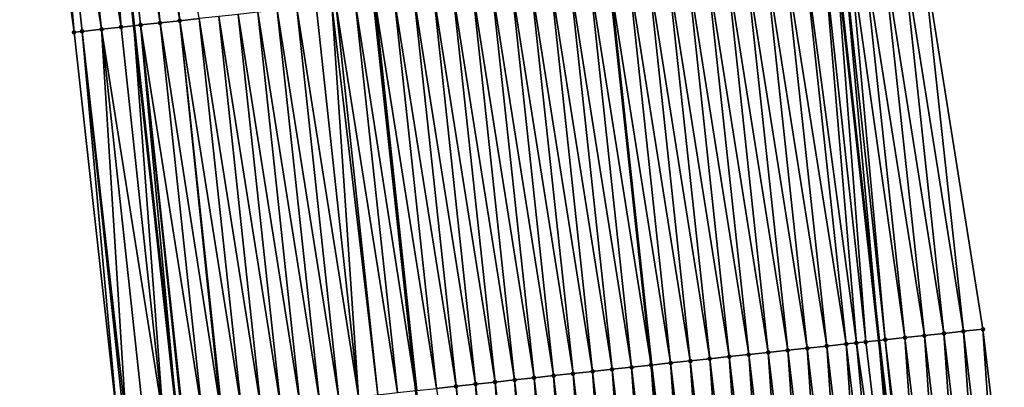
# Model space of a CAD drawing. Header units: feet. Extents: x 2007189 to 2022806, y 818621 to 837694.
# Tile 277 of 656: x 2011394 to 2011445, y 827608 to 827627. Entities that reach past the tile are written whole.
import ezdxf

# ---------------------------------------------------------------- set-up
doc = ezdxf.new("R2010")
doc.units = ezdxf.units.FT
doc.header["$MEASUREMENT"] = 0
for name, color, linetype, lineweight in [('EP_Travel Lane', 172, 'Continuous', 53), ('Road Shots', 141, 'Continuous', 100), ('Road X-Section', 40, 'Continuous', 13), ('STRIPING', 60, 'Continuous', 53)]:
    doc.layers.add(name, color=color, linetype=linetype, lineweight=lineweight)
doc.layers.add('I-77-MM17-21_SB-Surface-Border', color=7, linetype='Continuous')
doc.layers.add('I-77-MM17-21_SB-Surface-TIN', color=7, linetype='Continuous')

msp = doc.modelspace()

# ---------------------------------------------------------------- linework, layer by layer
at = {"layer": 'EP_Travel Lane'}
for points in [[(2011398.036863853, 827646.1160571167, 311.0533998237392), (2011400.242828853, 827626.2380870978, 310.9899928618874), (2011402.448793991, 827606.3601158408, 310.9273385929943), (2011404.877322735, 827586.1188930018, 310.8678558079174), (2011407.34454357, 827566.2716681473, 310.8330164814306), (2011409.811767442, 827546.4244188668, 310.8147224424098), (2011412.278990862, 827526.5771732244, 310.7940262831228), (2011414.933102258, 827506.4930178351, 310.7757729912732), (2011417.657126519, 827486.6793930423, 310.7751313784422), (2011420.381150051, 827466.8657735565, 310.7574107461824), (2011423.105175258, 827447.0521418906, 310.7809444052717), (2011426.064436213, 827426.9163370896, 310.7935345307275), (2011429.090653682, 827407.1466084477, 310.8020995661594)], [(2011436.000330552, 827630.1039118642, 309.639999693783), (2011438.209076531, 827610.2261757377, 309.6110393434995), (2011440.552674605, 827590.6037230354, 309.5683570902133), (2011443.012357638, 827570.7555293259, 309.5479197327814), (2011445.472037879, 827550.9073581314, 309.5122083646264), (2011447.931719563, 827531.0591753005, 309.4843706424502), (2011450.544155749, 827511.3892954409, 309.4835129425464), (2011453.268179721, 827491.5756727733, 309.4767349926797), (2011455.992204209, 827471.7620463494, 309.4821538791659), (2011458.716227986, 827451.948425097, 309.4701179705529), (2011461.610892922, 827432.375529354, 309.4881159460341), (2011464.647586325, 827412.6074063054, 309.4929923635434)]]:
    msp.add_polyline3d(points, dxfattribs=at)
at = {"layer": 'I-77-MM17-21_SB-Surface-Border', "color": 3, "linetype": 'Continuous', "lineweight": -3}
for points in [[(2011425.399805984, 827406.5797546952, 310.9208343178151), (2011421.566969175, 827426.2255988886, 310.9372846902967), (2011418.42606014, 827446.4088014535, 310.9303477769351), (2011415.27761548, 827466.1640795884, 310.9179968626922), (2011413.422137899, 827486.097119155, 310.9010584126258), (2011409.690048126, 827505.772134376, 310.9632944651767), (2011406.589598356, 827525.8619405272, 311.0054297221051), (2011404.821248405, 827545.7970627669, 310.9875043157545), (2011402.40972208, 827565.6513144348, 311.0034210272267), (2011400.335370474, 827585.5479203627, 311.0289022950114), (2011399.426589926, 827606.0333689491, 311.0463824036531), (2011397.209922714, 827625.9102151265, 311.0929097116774), (2011394.435368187, 827645.7267372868, 311.1655602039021)], [(2011440.365810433, 827630.5759257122, 309.4483416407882), (2011443.508296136, 827610.7991700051, 309.3677215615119), (2011445.845467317, 827591.2691565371, 309.3323889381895), (2011448.339012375, 827571.4252416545, 309.2959891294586), (2011451.824744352, 827551.7060870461, 309.2032826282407), (2011454.318295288, 827531.8621253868, 309.1987227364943), (2011456.928249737, 827512.2670771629, 309.2108548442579), (2011458.661593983, 827492.3172422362, 309.2419941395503), (2011461.385618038, 827472.503618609, 309.237752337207), (2011464.109642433, 827452.6899925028, 309.2422739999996), (2011466.988602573, 827433.2014039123, 309.2613445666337), (2011470.025294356, 827413.4332909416, 309.2765882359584)]]:
    msp.add_polyline3d(points, dxfattribs=at)
at = {"layer": 'I-77-MM17-21_SB-Surface-TIN', "color": 128, "linetype": 'Continuous', "lineweight": -3}
for points in [[(2011401.591758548, 827626.3839203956, 310.9403877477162), (2011399.443481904, 827646.268139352, 310.9953455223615), (2011398.449276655, 827646.1606408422, 311.0394628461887)], [(2011402.585964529, 827626.4914121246, 310.8998207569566), (2011400.437687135, 827646.3756380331, 310.9511384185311), (2011399.443481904, 827646.268139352, 310.9953455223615)], [(2011401.591758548, 827626.3839203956, 310.9403877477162), (2011402.585964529, 827626.4914121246, 310.8998207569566), (2011399.443481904, 827646.268139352, 310.9953455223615)], [(2011402.585964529, 827626.4914121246, 310.8998207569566), (2011403.580170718, 827626.5989019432, 310.860253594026), (2011400.437687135, 827646.3756380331, 310.9511384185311)], [(2011397.209922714, 827625.9102151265, 311.0929097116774), (2011394.472444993, 827645.7307455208, 311.1642760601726), (2011394.435368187, 827645.7267372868, 311.1655602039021)], [(2011397.209922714, 827625.9102151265, 311.0929097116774), (2011395.466652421, 827645.8382238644, 311.1307110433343), (2011394.472444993, 827645.7307455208, 311.1642760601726)], [(2011398.609136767, 827626.0614807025, 311.0435153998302), (2011396.460860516, 827645.9456960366, 311.1003754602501), (2011395.466652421, 827645.8382238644, 311.1307110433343)], [(2011397.209922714, 827625.9102151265, 311.0929097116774), (2011397.61492956, 827625.9540003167, 311.0781467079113), (2011395.466652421, 827645.8382238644, 311.1307110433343)], [(2011397.61492956, 827625.9540003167, 311.0781467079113), (2011398.609136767, 827626.0614807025, 311.0435153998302), (2011395.466652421, 827645.8382238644, 311.1307110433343)], [(2011399.603344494, 827626.1689562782, 311.0114010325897), (2011397.455069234, 827646.0531624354, 311.0730608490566), (2011396.460860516, 827645.9456960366, 311.1003754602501)], [(2011398.609136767, 827626.0614807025, 311.0435153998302), (2011399.603344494, 827626.1689562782, 311.0114010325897), (2011396.460860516, 827645.9456960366, 311.1003754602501)], [(2011399.603344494, 827626.1689562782, 311.0114010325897), (2011398.036863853, 827646.1160571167, 311.0533998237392), (2011397.455069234, 827646.0531624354, 311.0730608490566)], [(2011398.449276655, 827646.1606408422, 311.0394628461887), (2011398.036863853, 827646.1160571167, 311.0533998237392), (2011400.242828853, 827626.2380870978, 310.9899928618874)], [(2011399.603344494, 827626.1689562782, 311.0114010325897), (2011400.242828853, 827626.2380870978, 310.9899928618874), (2011398.036863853, 827646.1160571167, 311.0533998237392)], [(2011400.59755198, 827626.276434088, 310.9781177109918), (2011398.449276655, 827646.1606408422, 311.0394628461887), (2011400.242828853, 827626.2380870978, 310.9899928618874)], [(2011400.59755198, 827626.276434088, 310.9781177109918), (2011401.591758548, 827626.3839203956, 310.9403877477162), (2011398.449276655, 827646.1606408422, 311.0394628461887)], [(2011438.537271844, 827610.2616593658, 309.5977751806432), (2011436.717234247, 827630.181414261, 309.6148426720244), (2011436.388989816, 827630.1459281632, 309.6266386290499)], [(2011439.53147671, 827610.3691614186, 309.5518036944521), (2011437.383196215, 827630.2534160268, 309.588094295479), (2011436.717234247, 827630.181414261, 309.6148426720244)], [(2011438.537271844, 827610.2616593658, 309.5977751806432), (2011439.53147671, 827610.3691614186, 309.5518036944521), (2011436.717234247, 827630.181414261, 309.6148426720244)], [(2011440.525683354, 827610.47664702, 309.5144408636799), (2011438.377401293, 827630.3609161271, 309.5431469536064), (2011437.383196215, 827630.2534160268, 309.588094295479)], [(2011439.53147671, 827610.3691614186, 309.5518036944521), (2011440.525683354, 827610.47664702, 309.5144408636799), (2011437.383196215, 827630.2534160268, 309.588094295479)], [(2011441.519887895, 827610.584152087, 309.4668922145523), (2011439.371605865, 827630.4684208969, 309.4957561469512), (2011438.377401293, 827630.3609161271, 309.5431469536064)], [(2011440.525683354, 827610.47664702, 309.5144408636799), (2011441.519887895, 827610.584152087, 309.4668922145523), (2011438.377401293, 827630.3609161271, 309.5431469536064)], [(2011442.514091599, 827610.6916648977, 309.4152914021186), (2011440.365810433, 827630.5759257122, 309.4483416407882), (2011439.371605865, 827630.4684208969, 309.4957561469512)], [(2011441.519887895, 827610.584152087, 309.4668922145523), (2011442.514091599, 827610.6916648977, 309.4152914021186), (2011439.371605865, 827630.4684208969, 309.4957561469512)], [(2011442.514091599, 827610.6916648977, 309.4152914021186), (2011443.508296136, 827610.7991700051, 309.3677215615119), (2011440.365810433, 827630.5759257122, 309.4483416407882)], [(2011434.560445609, 827609.8317138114, 309.7488745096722), (2011432.41216237, 827629.7159938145, 309.7718645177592), (2011431.41795603, 827629.6085054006, 309.8106968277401)], [(2011435.554652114, 827609.9392006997, 309.7108381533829), (2011433.40636872, 827629.8234821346, 309.7330814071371), (2011432.41216237, 827629.7159938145, 309.7718645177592)], [(2011434.560445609, 827609.8317138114, 309.7488745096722), (2011435.554652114, 827609.9392006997, 309.7108381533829), (2011432.41216237, 827629.7159938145, 309.7718645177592)], [(2011436.548859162, 827610.0466825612, 309.6754322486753), (2011434.400575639, 827629.9309651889, 309.6970537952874), (2011433.40636872, 827629.8234821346, 309.7330814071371)], [(2011435.554652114, 827609.9392006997, 309.7108381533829), (2011436.548859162, 827610.0466825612, 309.6754322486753), (2011433.40636872, 827629.8234821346, 309.7330814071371)], [(2011437.063376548, 827610.1023057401, 309.6572807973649), (2011435.394782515, 827630.0384486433, 309.6608168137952), (2011434.400575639, 827629.9309651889, 309.6970537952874)], [(2011436.548859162, 827610.0466825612, 309.6754322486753), (2011437.063376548, 827610.1023057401, 309.6572807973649), (2011434.400575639, 827629.9309651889, 309.6970537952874)], [(2011437.543065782, 827610.1541683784, 309.6379564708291), (2011436.000330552, 827630.1039118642, 309.639999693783), (2011435.394782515, 827630.0384486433, 309.6608168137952)], [(2011437.063376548, 827610.1023057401, 309.6572807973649), (2011437.543065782, 827610.1541683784, 309.6379564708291), (2011435.394782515, 827630.0384486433, 309.6608168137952)], [(2011436.388989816, 827630.1459281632, 309.6266386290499), (2011436.000330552, 827630.1039118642, 309.639999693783), (2011438.209076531, 827610.2261757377, 309.6110393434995)], [(2011437.543065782, 827610.1541683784, 309.6379564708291), (2011438.209076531, 827610.2261757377, 309.6110393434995), (2011436.000330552, 827630.1039118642, 309.639999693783)], [(2011438.537271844, 827610.2616593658, 309.5977751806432), (2011436.388989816, 827630.1459281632, 309.6266386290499), (2011438.209076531, 827610.2261757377, 309.6110393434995)], [(2011429.589411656, 827609.2942925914, 309.9321375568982), (2011427.441129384, 827629.178563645, 309.9597986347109), (2011426.446923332, 827629.0710725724, 310.0000220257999)], [(2011430.583618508, 827609.401776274, 309.8957787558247), (2011428.435336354, 827629.2860462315, 309.9240157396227), (2011427.441129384, 827629.178563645, 309.9597986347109)], [(2011429.589411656, 827609.2942925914, 309.9321375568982), (2011430.583618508, 827609.401776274, 309.8957787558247), (2011427.441129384, 827629.178563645, 309.9597986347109)], [(2011431.577825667, 827609.5092571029, 309.860913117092), (2011429.429543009, 827629.3935317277, 309.8867102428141), (2011428.435336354, 827629.2860462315, 309.9240157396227)], [(2011430.583618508, 827609.401776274, 309.8957787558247), (2011431.577825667, 827609.5092571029, 309.860913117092), (2011428.435336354, 827629.2860462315, 309.9240157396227)], [(2011432.572032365, 827609.6167422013, 309.8238133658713), (2011430.423749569, 827629.5010181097, 309.8489413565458), (2011429.429543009, 827629.3935317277, 309.8867102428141)], [(2011431.577825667, 827609.5092571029, 309.860913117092), (2011432.572032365, 827609.6167422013, 309.8238133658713), (2011429.429543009, 827629.3935317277, 309.8867102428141)], [(2011433.566239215, 827609.7242258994, 309.7874463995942), (2011431.41795603, 827629.6085054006, 309.8106968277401), (2011430.423749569, 827629.5010181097, 309.8489413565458)], [(2011432.572032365, 827609.6167422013, 309.8238133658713), (2011433.566239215, 827609.7242258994, 309.7874463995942), (2011430.423749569, 827629.5010181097, 309.8489413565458)], [(2011433.566239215, 827609.7242258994, 309.7874463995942), (2011434.560445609, 827609.8317138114, 309.7488745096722), (2011431.41795603, 827629.6085054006, 309.8106968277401)], [(2011425.612584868, 827608.8643521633, 310.080554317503), (2011423.46430228, 827628.7486261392, 310.1066766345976), (2011422.47009474, 827628.6411488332, 310.1396964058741)], [(2011423.46430228, 827628.7486261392, 310.1066766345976), (2011426.606787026, 827608.97182392, 310.0501017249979), (2011424.458504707, 827628.8560951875, 310.0776423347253)], [(2011425.612584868, 827608.8643521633, 310.080554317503), (2011426.606787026, 827608.97182392, 310.0501017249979), (2011423.46430228, 827628.7486261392, 310.1066766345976)], [(2011427.600999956, 827609.0793067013, 310.0145488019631), (2011425.45271755, 827628.9635789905, 310.0415584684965), (2011424.458504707, 827628.8560951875, 310.0776423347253)], [(2011427.600999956, 827609.0793067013, 310.0145488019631), (2011424.458504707, 827628.8560951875, 310.0776423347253), (2011426.606787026, 827608.97182392, 310.0501017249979)], [(2011428.595205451, 827609.1868029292, 309.9716253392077), (2011426.446923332, 827629.0710725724, 310.0000220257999), (2011425.45271755, 827628.9635789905, 310.0415584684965)], [(2011427.600999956, 827609.0793067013, 310.0145488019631), (2011428.595205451, 827609.1868029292, 309.9716253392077), (2011425.45271755, 827628.9635789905, 310.0415584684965)], [(2011428.595205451, 827609.1868029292, 309.9716253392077), (2011429.589411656, 827609.2942925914, 309.9321375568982), (2011426.446923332, 827629.0710725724, 310.0000220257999)], [(2011420.641551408, 827608.3269263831, 310.2662035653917), (2011418.493269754, 827628.2111917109, 310.2968391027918), (2011417.49906344, 827628.103703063, 310.3357938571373)], [(2011421.635757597, 827608.4344161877, 310.226641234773), (2011419.487475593, 827628.318684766, 310.2555784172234), (2011418.493269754, 827628.2111917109, 310.2968391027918)], [(2011420.641551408, 827608.3269263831, 310.2662035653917), (2011421.635757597, 827608.4344161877, 310.226641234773), (2011418.493269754, 827628.2111917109, 310.2968391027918)], [(2011422.629963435, 827608.5419092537, 310.1853724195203), (2011420.481681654, 827628.4261757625, 310.2153946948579), (2011419.487475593, 827628.318684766, 310.2555784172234)], [(2011421.635757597, 827608.4344161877, 310.226641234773), (2011422.629963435, 827608.5419092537, 310.1853724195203), (2011419.487475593, 827628.318684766, 310.2555784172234)], [(2011423.624169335, 827608.6494017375, 310.1444080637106), (2011421.475888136, 827628.533662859, 310.177251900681), (2011420.481681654, 827628.4261757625, 310.2153946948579)], [(2011422.629963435, 827608.5419092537, 310.1853724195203), (2011423.624169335, 827608.6494017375, 310.1444080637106), (2011420.481681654, 827628.4261757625, 310.2153946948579)], [(2011424.618376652, 827608.7568811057, 310.1103069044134), (2011422.47009474, 827628.6411488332, 310.1396964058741), (2011421.475888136, 827628.533662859, 310.177251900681)], [(2011423.624169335, 827608.6494017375, 310.1444080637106), (2011424.618376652, 827608.7568811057, 310.1103069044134), (2011421.475888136, 827628.533662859, 310.177251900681)], [(2011424.618376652, 827608.7568811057, 310.1103069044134), (2011425.612584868, 827608.8643521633, 310.080554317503), (2011422.47009474, 827628.6411488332, 310.1396964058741)], [(2011415.670521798, 827607.7894649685, 310.4704993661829), (2011413.522239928, 827627.6737323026, 310.5000730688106), (2011412.528032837, 827627.5662508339, 310.5352709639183)], [(2011416.664727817, 827607.8969563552, 310.430109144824), (2011414.516445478, 827627.7812280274, 310.4574152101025), (2011413.522239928, 827627.6737323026, 310.5000730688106)], [(2011415.670521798, 827607.7894649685, 310.4704993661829), (2011416.664727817, 827607.8969563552, 310.430109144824), (2011413.522239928, 827627.6737323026, 310.5000730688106)], [(2011417.658933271, 827608.0044529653, 310.3869857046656), (2011415.510650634, 827627.8887273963, 310.4128506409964), (2011414.516445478, 827627.7812280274, 310.4574152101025)], [(2011416.664727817, 827607.8969563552, 310.430109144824), (2011417.658933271, 827608.0044529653, 310.3869857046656), (2011414.516445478, 827627.7812280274, 310.4574152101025)], [(2011418.653139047, 827608.1119465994, 310.345419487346), (2011416.504856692, 827627.9962184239, 310.3726506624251), (2011415.510650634, 827627.8887273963, 310.4128506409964)], [(2011418.653139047, 827608.1119465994, 310.345419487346), (2011415.510650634, 827627.8887273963, 310.4128506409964), (2011417.658933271, 827608.0044529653, 310.3869857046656)], [(2011419.647345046, 827608.2194381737, 310.3049312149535), (2011417.49906344, 827628.103703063, 310.3357938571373), (2011416.504856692, 827627.9962184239, 310.3726506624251)], [(2011418.653139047, 827608.1119465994, 310.345419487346), (2011419.647345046, 827608.2194381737, 310.3049312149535), (2011416.504856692, 827627.9962184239, 310.3726506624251)], [(2011419.647345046, 827608.2194381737, 310.3049312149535), (2011420.641551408, 827608.3269263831, 310.2662035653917), (2011417.49906344, 827628.103703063, 310.3357938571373)], [(2011411.693692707, 827607.3595458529, 310.6077638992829), (2011409.545410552, 827627.2438158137, 310.6359535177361), (2011408.551202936, 827627.1363392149, 310.6686031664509)], [(2011411.693692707, 827607.3595458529, 310.6077638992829), (2011410.335536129, 827627.3292260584, 310.612343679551), (2011409.545410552, 827627.2438158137, 310.6359535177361)], [(2011412.687899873, 827607.467026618, 310.5729317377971), (2011410.539618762, 827627.3512869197, 310.6061780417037), (2011410.335536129, 827627.3292260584, 310.612343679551)], [(2011411.693692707, 827607.3595458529, 310.6077638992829), (2011412.687899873, 827607.467026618, 310.5729317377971), (2011410.335536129, 827627.3292260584, 310.612343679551)], [(2011413.682107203, 827607.5745058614, 310.5388957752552), (2011411.533826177, 827627.4587653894, 310.5725493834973), (2011410.539618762, 827627.3512869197, 310.6061780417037)], [(2011412.687899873, 827607.467026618, 310.5729317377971), (2011413.682107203, 827607.5745058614, 310.5388957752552), (2011410.539618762, 827627.3512869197, 310.6061780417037)], [(2011411.533826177, 827627.4587653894, 310.5725493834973), (2011414.614780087, 827607.6753330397, 310.5068914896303), (2011412.463917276, 827627.559319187, 310.5376750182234)], [(2011413.682107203, 827607.5745058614, 310.5388957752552), (2011414.614780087, 827607.6753330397, 310.5068914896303), (2011411.533826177, 827627.4587653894, 310.5725493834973)], [(2011414.676314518, 827607.6819852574, 310.5047799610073), (2011412.528032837, 827627.5662508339, 310.5352709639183), (2011412.463917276, 827627.559319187, 310.5376750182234)], [(2011414.676314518, 827607.6819852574, 310.5047799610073), (2011412.463917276, 827627.559319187, 310.5376750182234), (2011414.614780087, 827607.6753330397, 310.5068914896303)], [(2011414.676314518, 827607.6819852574, 310.5047799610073), (2011415.670521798, 827607.7894649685, 310.4704993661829), (2011412.528032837, 827627.5662508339, 310.5352709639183)], [(2011406.722658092, 827606.8221307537, 310.7878241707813), (2011404.574376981, 827626.706391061, 310.8210531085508), (2011403.580170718, 827626.5989019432, 310.860253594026)], [(2011407.716864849, 827606.9296153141, 310.7510060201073), (2011405.568583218, 827626.8138804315, 310.7817203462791), (2011404.574376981, 827626.706391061, 310.8210531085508)], [(2011406.722658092, 827606.8221307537, 310.7878241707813), (2011407.716864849, 827606.9296153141, 310.7510060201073), (2011404.574376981, 827626.706391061, 310.8210531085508)], [(2011408.711071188, 827607.0371037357, 310.7121673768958), (2011406.562789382, 827626.9213704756, 310.7420351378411), (2011405.568583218, 827626.8138804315, 310.7817203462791)], [(2011407.716864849, 827606.9296153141, 310.7510060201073), (2011408.711071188, 827607.0371037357, 310.7121673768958), (2011405.568583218, 827626.8138804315, 310.7817203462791)], [(2011409.705277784, 827607.1445897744, 310.6745756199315), (2011407.556995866, 827627.0288575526, 310.7039024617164), (2011406.562789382, 827626.9213704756, 310.7420351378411)], [(2011408.711071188, 827607.0371037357, 310.7121673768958), (2011409.705277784, 827607.1445897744, 310.6745756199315), (2011406.562789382, 827626.9213704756, 310.7420351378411)], [(2011410.699485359, 827607.2520667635, 310.6417192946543), (2011408.551202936, 827627.1363392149, 310.6686031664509), (2011407.556995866, 827627.0288575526, 310.7039024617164)], [(2011409.705277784, 827607.1445897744, 310.6745756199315), (2011410.699485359, 827607.2520667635, 310.6417192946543), (2011407.556995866, 827627.0288575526, 310.7039024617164)], [(2011410.699485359, 827607.2520667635, 310.6417192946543), (2011411.693692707, 827607.3595458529, 310.6077638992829), (2011408.551202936, 827627.1363392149, 310.6686031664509)], [(2011401.751620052, 827606.2847473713, 310.9512878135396), (2011399.603344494, 827626.1689562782, 311.0114010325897), (2011398.609136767, 827626.0614807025, 311.0435153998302)], [(2011401.751620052, 827606.2847473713, 310.9512878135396), (2011400.242828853, 827626.2380870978, 310.9899928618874), (2011399.603344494, 827626.1689562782, 311.0114010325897)], [(2011400.59755198, 827626.276434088, 310.9781177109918), (2011400.242828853, 827626.2380870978, 310.9899928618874), (2011402.448793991, 827606.3601158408, 310.9273385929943)], [(2011401.751620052, 827606.2847473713, 310.9512878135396), (2011402.448793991, 827606.3601158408, 310.9273385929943), (2011400.242828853, 827626.2380870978, 310.9899928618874)], [(2011403.740035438, 827606.4996991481, 310.8867270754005), (2011401.591758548, 827626.3839203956, 310.9403877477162), (2011400.59755198, 827626.276434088, 310.9781177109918)], [(2011402.691658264, 827606.3863708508, 310.9189957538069), (2011400.59755198, 827626.276434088, 310.9781177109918), (2011402.448793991, 827606.3601158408, 310.9273385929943)], [(2011402.691658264, 827606.3863708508, 310.9189957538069), (2011402.745827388, 827606.3922265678, 310.9172764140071), (2011400.59755198, 827626.276434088, 310.9781177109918)], [(2011402.745827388, 827606.3922265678, 310.9172764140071), (2011403.740035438, 827606.4996991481, 310.8867270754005), (2011400.59755198, 827626.276434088, 310.9781177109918)], [(2011404.688501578, 827606.6022258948, 310.8582004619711), (2011402.585964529, 827626.4914121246, 310.8998207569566), (2011401.591758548, 827626.3839203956, 310.9403877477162)], [(2011403.740035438, 827606.4996991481, 310.8867270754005), (2011404.688501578, 827606.6022258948, 310.8582004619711), (2011401.591758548, 827626.3839203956, 310.9403877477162)], [(2011405.728451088, 827606.7146484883, 310.8234414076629), (2011403.580170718, 827626.5989019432, 310.860253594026), (2011402.585964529, 827626.4914121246, 310.8998207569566)], [(2011404.688501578, 827606.6022258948, 310.8582004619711), (2011404.734243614, 827606.6071705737, 310.8567820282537), (2011402.585964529, 827626.4914121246, 310.8998207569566)], [(2011404.734243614, 827606.6071705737, 310.8567820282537), (2011405.728451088, 827606.7146484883, 310.8234414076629), (2011402.585964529, 827626.4914121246, 310.8998207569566)], [(2011405.728451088, 827606.7146484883, 310.8234414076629), (2011406.722658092, 827606.8221307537, 310.7878241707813), (2011403.580170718, 827626.5989019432, 310.860253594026)], [(2011399.426589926, 827606.0333689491, 311.0463824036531), (2011397.61492956, 827625.9540003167, 311.0781467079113), (2011397.209922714, 827625.9102151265, 311.0929097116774)], [(2011399.865744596, 827606.080852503, 311.0269335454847), (2011398.609136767, 827626.0614807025, 311.0435153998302), (2011397.61492956, 827625.9540003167, 311.0781467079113)], [(2011399.426589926, 827606.0333689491, 311.0463824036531), (2011399.763207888, 827606.0697657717, 311.0314538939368), (2011397.61492956, 827625.9540003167, 311.0781467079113)], [(2011399.763207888, 827606.0697657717, 311.0314538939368), (2011399.865744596, 827606.080852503, 311.0269335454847), (2011397.61492956, 827625.9540003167, 311.0781467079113)], [(2011399.865744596, 827606.080852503, 311.0269335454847), (2011400.757413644, 827606.177259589, 310.9897919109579), (2011398.609136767, 827626.0614807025, 311.0435153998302)], [(2011400.757413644, 827606.177259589, 310.9897919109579), (2011401.751620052, 827606.2847473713, 310.9512878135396), (2011398.609136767, 827626.0614807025, 311.0435153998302)], [(2011443.861089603, 827591.0196668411, 309.4241290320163), (2011442.514091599, 827610.6916648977, 309.4152914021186), (2011441.519887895, 827610.584152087, 309.4668922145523)], [(2011444.85327828, 827591.1444131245, 309.3772820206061), (2011443.508296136, 827610.7991700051, 309.3677215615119), (2011442.514091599, 827610.6916648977, 309.4152914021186)], [(2011443.861089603, 827591.0196668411, 309.4241290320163), (2011444.85327828, 827591.1444131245, 309.3772820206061), (2011442.514091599, 827610.6916648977, 309.4152914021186)], [(2011444.85327828, 827591.1444131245, 309.3772820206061), (2011445.845467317, 827591.2691565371, 309.3323889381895), (2011443.508296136, 827610.7991700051, 309.3677215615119)], [(2011439.892332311, 827590.5207022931, 309.5975052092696), (2011437.543065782, 827610.1541683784, 309.6379564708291), (2011437.063376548, 827610.1023057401, 309.6572807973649)], [(2011439.892332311, 827590.5207022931, 309.5975052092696), (2011438.209076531, 827610.2261757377, 309.6110393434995), (2011437.543065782, 827610.1541683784, 309.6379564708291)], [(2011438.537271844, 827610.2616593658, 309.5977751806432), (2011438.209076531, 827610.2261757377, 309.6110393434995), (2011440.552674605, 827590.6037230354, 309.5683570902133)], [(2011439.892332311, 827590.5207022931, 309.5975052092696), (2011440.552674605, 827590.6037230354, 309.5683570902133), (2011438.209076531, 827610.2261757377, 309.6110393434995)], [(2011440.88452155, 827590.6454440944, 309.5537090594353), (2011439.53147671, 827610.3691614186, 309.5518036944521), (2011438.537271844, 827610.2616593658, 309.5977751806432)], [(2011440.88452155, 827590.6454440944, 309.5537090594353), (2011438.537271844, 827610.2616593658, 309.5977751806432), (2011440.552674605, 827590.6037230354, 309.5683570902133)], [(2011441.876711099, 827590.7701834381, 309.5115856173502), (2011440.525683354, 827610.47664702, 309.5144408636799), (2011439.53147671, 827610.3691614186, 309.5518036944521)], [(2011440.88452155, 827590.6454440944, 309.5537090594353), (2011441.876711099, 827590.7701834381, 309.5115856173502), (2011439.53147671, 827610.3691614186, 309.5518036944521)], [(2011442.868901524, 827590.8949158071, 309.4742098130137), (2011441.519887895, 827610.584152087, 309.4668922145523), (2011440.525683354, 827610.47664702, 309.5144408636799)], [(2011441.876711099, 827590.7701834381, 309.5115856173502), (2011442.868901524, 827590.8949158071, 309.4742098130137), (2011440.525683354, 827610.47664702, 309.5144408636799)], [(2011442.868901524, 827590.8949158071, 309.4742098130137), (2011443.861089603, 827591.0196668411, 309.4241290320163), (2011441.519887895, 827610.584152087, 309.4668922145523)], [(2011433.939190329, 827589.7723035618, 309.8248358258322), (2011432.572032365, 827609.6167422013, 309.8238133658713), (2011431.577825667, 827609.5092571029, 309.860913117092)], [(2011434.931380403, 827589.8970387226, 309.7855595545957), (2011433.566239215, 827609.7242258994, 309.7874463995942), (2011432.572032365, 827609.6167422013, 309.8238133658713)], [(2011433.939190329, 827589.7723035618, 309.8248358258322), (2011434.931380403, 827589.8970387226, 309.7855595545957), (2011432.572032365, 827609.6167422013, 309.8238133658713)], [(2011435.923570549, 827590.0217733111, 309.74667278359), (2011434.560445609, 827609.8317138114, 309.7488745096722), (2011433.566239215, 827609.7242258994, 309.7874463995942)], [(2011434.931380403, 827589.8970387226, 309.7855595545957), (2011435.923570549, 827590.0217733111, 309.74667278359), (2011433.566239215, 827609.7242258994, 309.7874463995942)], [(2011436.915760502, 827590.1465094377, 309.7067392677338), (2011435.554652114, 827609.9392006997, 309.7108381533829), (2011434.560445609, 827609.8317138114, 309.7488745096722)], [(2011435.923570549, 827590.0217733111, 309.74667278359), (2011436.915760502, 827590.1465094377, 309.7067392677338), (2011434.560445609, 827609.8317138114, 309.7488745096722)], [(2011437.907951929, 827590.2712338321, 309.6747913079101), (2011436.548859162, 827610.0466825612, 309.6754322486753), (2011435.554652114, 827609.9392006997, 309.7108381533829)], [(2011436.915760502, 827590.1465094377, 309.7067392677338), (2011437.907951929, 827590.2712338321, 309.6747913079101), (2011435.554652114, 827609.9392006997, 309.7108381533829)], [(2011438.900142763, 827590.3959629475, 309.639630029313), (2011437.063376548, 827610.1023057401, 309.6572807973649), (2011436.548859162, 827610.0466825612, 309.6754322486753)], [(2011437.907951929, 827590.2712338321, 309.6747913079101), (2011438.900142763, 827590.3959629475, 309.639630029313), (2011436.548859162, 827610.0466825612, 309.6754322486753)], [(2011438.900142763, 827590.3959629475, 309.639630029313), (2011439.892332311, 827590.5207022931, 309.5975052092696), (2011437.063376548, 827610.1023057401, 309.6572807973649)], [(2011429.970429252, 827589.2733691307, 309.9777122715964), (2011428.595205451, 827609.1868029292, 309.9716253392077), (2011427.600999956, 827609.0793067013, 310.0145488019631)], [(2011430.962618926, 827589.398107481, 309.9362651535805), (2011429.589411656, 827609.2942925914, 309.9321375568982), (2011428.595205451, 827609.1868029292, 309.9716253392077)], [(2011429.970429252, 827589.2733691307, 309.9777122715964), (2011430.962618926, 827589.398107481, 309.9362651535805), (2011428.595205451, 827609.1868029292, 309.9716253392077)], [(2011431.954809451, 827589.5228390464, 309.8994361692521), (2011430.583618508, 827609.401776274, 309.8957787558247), (2011429.589411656, 827609.2942925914, 309.9321375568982)], [(2011430.962618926, 827589.398107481, 309.9362651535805), (2011431.954809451, 827589.5228390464, 309.8994361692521), (2011429.589411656, 827609.2942925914, 309.9321375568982)], [(2011432.946999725, 827589.6475726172, 309.8612422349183), (2011431.577825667, 827609.5092571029, 309.860913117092), (2011430.583618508, 827609.401776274, 309.8957787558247)], [(2011431.954809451, 827589.5228390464, 309.8994361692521), (2011432.946999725, 827589.6475726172, 309.8612422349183), (2011430.583618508, 827609.401776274, 309.8957787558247)], [(2011432.946999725, 827589.6475726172, 309.8612422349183), (2011433.939190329, 827589.7723035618, 309.8248358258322), (2011431.577825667, 827609.5092571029, 309.860913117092)], [(2011425.009474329, 827588.6497295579, 310.1494319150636), (2011423.624169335, 827608.6494017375, 310.1444080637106), (2011422.629963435, 827608.5419092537, 310.1853724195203)], [(2011426.001664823, 827588.7744613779, 310.1124298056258), (2011424.618376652, 827608.7568811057, 310.1103069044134), (2011423.624169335, 827608.6494017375, 310.1444080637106)], [(2011425.009474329, 827588.6497295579, 310.1494319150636), (2011426.001664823, 827588.7744613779, 310.1124298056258), (2011423.624169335, 827608.6494017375, 310.1444080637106)], [(2011426.993855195, 827588.899194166, 310.0747685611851), (2011425.612584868, 827608.8643521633, 310.080554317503), (2011424.618376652, 827608.7568811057, 310.1103069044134)], [(2011426.001664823, 827588.7744613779, 310.1124298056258), (2011426.993855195, 827588.899194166, 310.0747685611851), (2011424.618376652, 827608.7568811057, 310.1103069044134)], [(2011427.986046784, 827589.0239172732, 310.0436968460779), (2011426.606787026, 827608.97182392, 310.0501017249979), (2011425.612584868, 827608.8643521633, 310.080554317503)], [(2011426.993855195, 827588.899194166, 310.0747685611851), (2011427.986046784, 827589.0239172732, 310.0436968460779), (2011425.612584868, 827608.8643521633, 310.080554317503)], [(2011427.600999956, 827609.0793067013, 310.0145488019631), (2011426.606787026, 827608.97182392, 310.0501017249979), (2011428.978233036, 827589.1486365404, 310.0147488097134)], [(2011427.986046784, 827589.0239172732, 310.0436968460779), (2011428.978233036, 827589.1486365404, 310.0147488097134), (2011426.606787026, 827608.97182392, 310.0501017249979)], [(2011429.970429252, 827589.2733691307, 309.9777122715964), (2011427.600999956, 827609.0793067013, 310.0145488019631), (2011428.978233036, 827589.1486365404, 310.0147488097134)], [(2011420.048524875, 827588.0260464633, 310.3507757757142), (2011418.653139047, 827608.1119465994, 310.345419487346), (2011417.658933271, 827608.0044529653, 310.3869857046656)], [(2011421.040714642, 827588.1507840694, 310.3098349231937), (2011419.647345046, 827608.2194381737, 310.3049312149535), (2011418.653139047, 827608.1119465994, 310.345419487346)], [(2011420.048524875, 827588.0260464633, 310.3507757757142), (2011421.040714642, 827588.1507840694, 310.3098349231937), (2011418.653139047, 827608.1119465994, 310.345419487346)], [(2011422.032904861, 827588.2755180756, 310.2713446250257), (2011420.641551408, 827608.3269263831, 310.2662035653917), (2011419.647345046, 827608.2194381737, 310.3049312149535)], [(2011421.040714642, 827588.1507840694, 310.3098349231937), (2011422.032904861, 827588.2755180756, 310.2713446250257), (2011419.647345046, 827608.2194381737, 310.3049312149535)], [(2011423.025095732, 827588.4002468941, 310.2363854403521), (2011421.635757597, 827608.4344161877, 310.226641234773), (2011420.641551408, 827608.3269263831, 310.2662035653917)], [(2011422.032904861, 827588.2755180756, 310.2713446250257), (2011423.025095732, 827588.4002468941, 310.2363854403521), (2011420.641551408, 827608.3269263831, 310.2662035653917)], [(2011424.017284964, 827588.5249887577, 310.1925467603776), (2011422.629963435, 827608.5419092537, 310.1853724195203), (2011421.635757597, 827608.4344161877, 310.226641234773)], [(2011423.025095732, 827588.4002468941, 310.2363854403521), (2011424.017284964, 827588.5249887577, 310.1925467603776), (2011421.635757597, 827608.4344161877, 310.226641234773)], [(2011424.017284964, 827588.5249887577, 310.1925467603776), (2011425.009474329, 827588.6497295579, 310.1494319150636), (2011422.629963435, 827608.5419092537, 310.1853724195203)], [(2011418.496342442, 827587.8309068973, 310.4147960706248), (2011416.664727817, 827607.8969563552, 310.430109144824), (2011415.670521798, 827607.7894649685, 310.4704993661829)], [(2011419.056335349, 827587.9013069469, 310.3930166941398), (2011417.658933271, 827608.0044529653, 310.3869857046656), (2011416.664727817, 827607.8969563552, 310.430109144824)], [(2011418.496342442, 827587.8309068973, 310.4147960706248), (2011419.056335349, 827587.9013069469, 310.3930166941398), (2011416.664727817, 827607.8969563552, 310.430109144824)], [(2011419.056335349, 827587.9013069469, 310.3930166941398), (2011420.048524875, 827588.0260464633, 310.3507757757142), (2011417.658933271, 827608.0044529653, 310.3869857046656)]]:
    msp.add_3dface(points, dxfattribs=at)
at = {"layer": 'Road Shots', "lineweight": 100}
for p in [(2011399.603344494, 827626.1689562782, 311.0114010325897), (2011400.59755198, 827626.276434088, 310.9781177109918), (2011401.591758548, 827626.3839203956, 310.9403877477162), (2011402.585964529, 827626.4914121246, 310.8998207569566), (2011397.209922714, 827625.9102151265, 311.0929097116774), (2011397.61492956, 827625.9540003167, 311.0781467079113), (2011398.609136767, 827626.0614807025, 311.0435153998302), (2011442.514091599, 827610.6916648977, 309.4152914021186), (2011443.508296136, 827610.7991700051, 309.3677215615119), (2011437.543065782, 827610.1541683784, 309.6379564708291), (2011438.537271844, 827610.2616593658, 309.5977751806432), (2011439.53147671, 827610.3691614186, 309.5518036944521), (2011440.525683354, 827610.47664702, 309.5144408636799), (2011441.519887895, 827610.584152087, 309.4668922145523), (2011432.572032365, 827609.6167422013, 309.8238133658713), (2011433.566239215, 827609.7242258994, 309.7874463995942), (2011434.560445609, 827609.8317138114, 309.7488745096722), (2011435.554652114, 827609.9392006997, 309.7108381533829), (2011436.548859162, 827610.0466825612, 309.6754322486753), (2011437.063376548, 827610.1023057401, 309.6572807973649), (2011428.595205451, 827609.1868029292, 309.9716253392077), (2011429.589411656, 827609.2942925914, 309.9321375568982), (2011430.583618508, 827609.401776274, 309.8957787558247), (2011431.577825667, 827609.5092571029, 309.860913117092), (2011423.624169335, 827608.6494017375, 310.1444080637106), (2011424.618376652, 827608.7568811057, 310.1103069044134), (2011425.612584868, 827608.8643521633, 310.080554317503), (2011426.606792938, 827608.9718245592, 310.050101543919), (2011427.600999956, 827609.0793067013, 310.0145488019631), (2011418.653139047, 827608.1119465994, 310.345419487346), (2011419.647345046, 827608.2194381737, 310.3049312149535), (2011420.641551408, 827608.3269263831, 310.2662035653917), (2011421.635757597, 827608.4344161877, 310.226641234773), (2011422.629963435, 827608.5419092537, 310.1853724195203), (2011416.664727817, 827607.8969563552, 310.430109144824), (2011417.658933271, 827608.0044529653, 310.3869857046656)]:
    msp.add_point(p, dxfattribs=at)
at = {"layer": 'Road X-Section', "extrusion": (-0.1074140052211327, 0.9942125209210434, 0.001922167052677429), "elevation": 606784.4101386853, "flags": 128}
msp.add_lwpolyline([(-2088702.170373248, -856.8942426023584), (-2088701.170373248, -856.8468280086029), (-2088700.170373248, -856.7994371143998), (-2088699.170373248, -856.7544896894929), (-2088698.500530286, -856.7277412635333), (-2088698.170373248, -856.7159452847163), (-2088697.170373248, -856.6817670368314), (-2088696.170373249, -856.6455299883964), (-2088695.170373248, -856.6095023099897), (-2088694.170373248, -856.5707191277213), (-2088693.170373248, -856.5318867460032), (-2088692.170373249, -856.4936421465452), (-2088691.170373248, -856.455873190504), (-2088690.170373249, -856.4185676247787), (-2088689.170373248, -856.382784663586), (-2088688.170373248, -856.3425611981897), (-2088687.170373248, -856.30102467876), (-2088686.170373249, -856.2649409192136), (-2088685.170373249, -856.2359063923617), (-2088684.170373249, -856.2028865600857), (-2088683.170373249, -856.1653309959), (-2088682.170373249, -856.1271881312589), (-2088681.170373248, -856.0870043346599), (-2088680.170373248, -856.0457435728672), (-2088679.170373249, -856.0067887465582), (-2088678.170373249, -855.9699318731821), (-2088677.170373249, -855.9297318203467), (-2088676.170373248, -855.8851671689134), (-2088675.170373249, -855.8425092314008), (-2088674.170373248, -855.8073112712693), (-2088673.170373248, -855.7700327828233), (-2088672.170373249, -855.7364040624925), (-2088671.965101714, -855.7302384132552), (-2088671.170373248, -855.7066285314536), (-2088670.170373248, -855.6739788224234), (-2088669.170373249, -855.6386794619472), (-2088668.170373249, -855.6005467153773), (-2088667.170373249, -855.5608614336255), (-2088666.170373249, -855.5215285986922), (-2088665.170373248, -855.4823280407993), (-2088664.170373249, -855.4427608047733), (-2088663.170373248, -855.4021937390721), (-2088662.170373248, -855.3644637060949), (-2088661.170373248, -855.3311803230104), (-2088660.170373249, -855.299065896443), (-2088659.170373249, -855.264434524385), (-2088658.763006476, -855.2496714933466)], dxfattribs=at)
at = {"layer": 'Road X-Section', "extrusion": (-0.1074140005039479, 0.9942125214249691, 0.001922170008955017), "elevation": 606764.4200449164, "flags": 128}
msp.add_lwpolyline([(-2088703.167494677, -856.9382322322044), (-2088702.167494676, -856.8906623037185), (-2088701.167494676, -856.8390613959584), (-2088700.167494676, -856.7915126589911), (-2088699.167494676, -856.7541497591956), (-2088698.167494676, -856.7081781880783), (-2088697.167494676, -856.6679968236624), (-2088696.685009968, -856.648672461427), (-2088696.167494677, -856.630520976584), (-2088695.167494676, -856.5951150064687), (-2088694.167494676, -856.5570785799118), (-2088693.167494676, -856.5185066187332), (-2088692.167494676, -856.4821395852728), (-2088691.167494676, -856.4450397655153), (-2088690.167494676, -856.4101740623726), (-2088689.167494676, -856.3738151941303), (-2088688.167494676, -856.3343273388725), (-2088687.167494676, -856.2914037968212), (-2088686.167494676, -856.2558509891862), (-2088685.167494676, -856.2253981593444), (-2088684.167494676, -856.1956455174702), (-2088683.167494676, -856.161544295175), (-2088682.167494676, -856.1205798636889), (-2088681.167494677, -856.0793109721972), (-2088680.167494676, -856.0397485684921), (-2088679.167494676, -856.0010208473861), (-2088678.167494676, -855.9605325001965), (-2088677.167494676, -855.9189662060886), (-2088676.167494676, -855.8758426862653), (-2088675.167494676, -855.8354523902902), (-2088674.167494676, -855.8011717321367), (-2088673.167494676, -855.7670558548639), (-2088672.167494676, -855.7330198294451), (-2088671.167494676, -855.6981876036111), (-2088670.167494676, -855.6642321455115), (-2088669.167494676, -855.6313757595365), (-2088668.167494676, -855.593783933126), (-2088667.167494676, -855.5549452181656), (-2088666.167494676, -855.5181269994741), (-2088665.167494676, -855.4825096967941), (-2088664.167494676, -855.4491690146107), (-2088664.121486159, -855.4477505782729), (-2088663.167494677, -855.4192239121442), (-2088662.167494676, -855.3886745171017), (-2088662.113009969, -855.3869551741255), (-2088661.167494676, -855.3546630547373), (-2088660.167494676, -855.3161588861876), (-2088659.270629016, -855.2790171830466), (-2088659.167494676, -855.2744968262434), (-2088658.82891473, -855.2595682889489), (-2088658.82891473, -855.2595682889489)], dxfattribs=at)
at = {"layer": 'STRIPING'}
for points in [[(2011424.458504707, 827628.8560951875, 310.0776423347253), (2011426.606787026, 827608.97182392, 310.0501017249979), (2011428.978233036, 827589.1486365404, 310.0147488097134), (2011431.471777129, 827569.3047295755, 309.9730183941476), (2011433.965321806, 827549.4608179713, 309.9344530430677), (2011436.458869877, 827529.6168793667, 309.9142592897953), (2011439.096011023, 827509.8152484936, 309.9154556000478), (2011441.820034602, 827490.0016286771, 309.8985779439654), (2011444.544058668, 827470.1880053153, 309.8937177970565), (2011447.268082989, 827450.3743801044, 309.895203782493), (2011450.185599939, 827430.6208445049, 309.9088892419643), (2011453.222291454, 827410.8527337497, 309.9263982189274)], [(2011412.463917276, 827627.559319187, 310.5376750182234), (2011414.614780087, 827607.6753330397, 310.5068914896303), (2011417.014179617, 827587.6445834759, 310.4670054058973), (2011419.506535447, 827567.8005524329, 310.4084041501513), (2011421.99889698, 827547.9564759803, 310.3806762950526), (2011424.491261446, 827528.1123761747, 310.3688773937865), (2011427.158452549, 827508.1739151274, 310.3495970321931), (2011429.909557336, 827488.3640169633, 310.3374944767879), (2011432.660661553, 827468.5541229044, 310.3118373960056), (2011435.411768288, 827448.7442107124, 310.3479723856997), (2011438.363849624, 827428.8052897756, 310.3619649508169), (2011441.401475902, 827409.0373246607, 310.3815281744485)]]:
    msp.add_polyline3d(points, dxfattribs=at)

doc.saveas('drawing.dxf')
